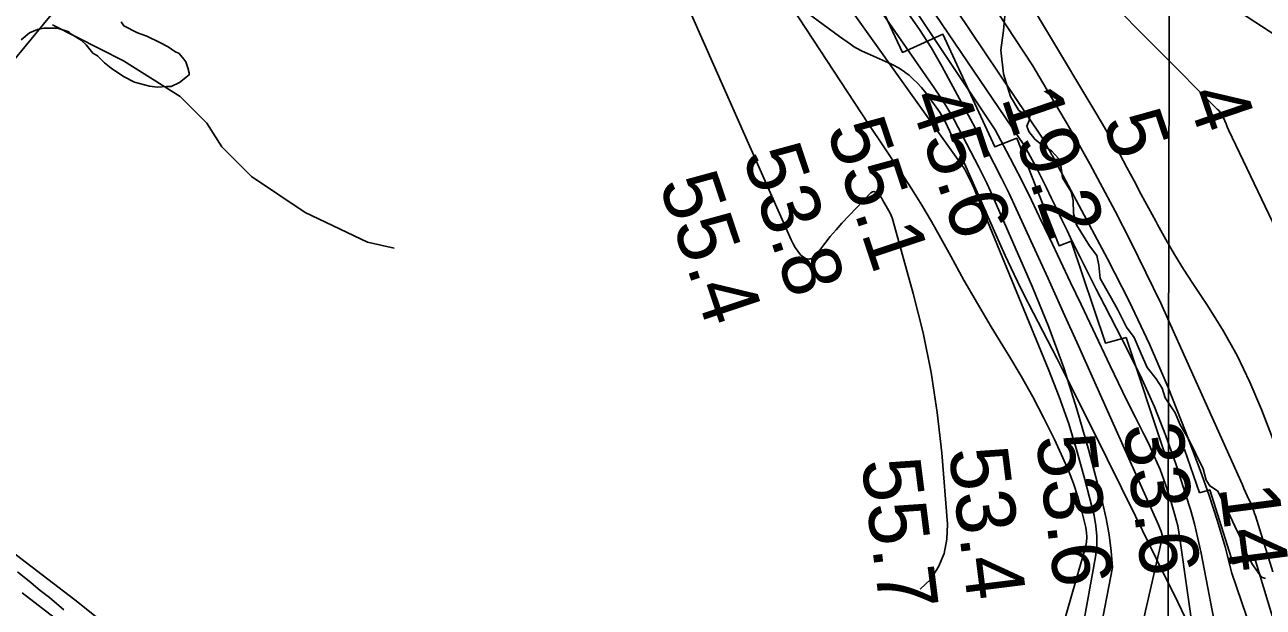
# Model space of a CAD drawing. Extents: x 3180038 to 3217926, y 922069 to 947485.
# Drawn here: x 3206460 to 3207867, y 930020 to 930682 of the extents above; entities that cross this region are included whole.
import ezdxf

# ---------------------------------------------------------------- set-up
doc = ezdxf.new("R2010")
doc.units = 0
for name, color, linetype in [('V-GRID-MAJR', 7, 'Continuous'), ('V-RIVR-EDGE', 7, 'Continuous'), ('V-RIVR-RANG', 7, 'Continuous'), ('V-ROAD-CNTR', 7, 'Continuous'), ('V-RRAP-RVMT', 7, 'Continuous'), ('V-SITE-VEGE', 7, 'Continuous'), ('V-TOPO-DPTH', 7, 'Continuous'), ('V-TOPO-MAJR', 7, 'Continuous'), ('V-TOPO-MINR', 7, 'Continuous'), ('V-TOPO-SHOR', 7, 'Continuous'), ('V-TOPO-WATR', 7, 'Continuous')]:
    doc.layers.add(name, color=color, linetype=linetype)

msp = doc.modelspace()

# ---------------------------------------------------------------- linework, layer by layer
at = {"layer": 'V-GRID-MAJR'}
msp.add_spline([(3207753.6, 927465.8), (3207765.9, 933526.2), (3207778.3, 939589.3), (3207790.6, 945652.4), (3207790.6, 945655)], degree=3, dxfattribs=at)
at = {"layer": 'V-RIVR-EDGE'}
msp.add_lwpolyline([(3207574.5, 930704.9), (3207572.1, 930675.1), (3207569.1, 930652.8), (3207572, 930625.9), (3207579.8, 930600.3), (3207589.3, 930584.6), (3207597.8, 930579), (3207602.1, 930578), (3207601.1, 930573.1), (3207598.7, 930566.5), (3207601, 930560.6), (3207607.6, 930551.8), (3207615.7, 930545.5), (3207626.5, 930538.6), (3207635, 930529.4), (3207637.6, 930519.2), (3207639.2, 930507.8), (3207649, 930492), (3207651, 930482.2), (3207651.6, 930467.4), (3207654.8, 930454.6), (3207669.9, 930430.7), (3207678, 930419.9), (3207680.3, 930408.7), (3207681.9, 930393.6), (3207692.7, 930374.3), (3207701.8, 930358.2), (3207711.9, 930338.2), (3207720.4, 930326.7), (3207728.5, 930308), (3207735.1, 930292.6), (3207745.5, 930279.8), (3207752.4, 930268.9), (3207755.6, 930258.1), (3207767, 930241), (3207772.6, 930227.6), (3207782.4, 930210.8), (3207799, 930177.4), (3207802.2, 930164.6), (3207806.5, 930158), (3207815.3, 930152.4), (3207824.8, 930133.4), (3207837.2, 930107.5), (3207842.7, 930096.3), (3207846.9, 930083.5), (3207854.8, 930068.8), (3207865.2, 930054.3), (3207869.8, 930053)], dxfattribs=at)
at = {"layer": 'V-ROAD-CNTR'}
for points in [[(3206193.1, 930302.3), (3206240.6, 930369.2), (3206352, 930532.3), (3206385.8, 930580), (3206437.6, 930629.2), (3206506.2, 930712.6), (3206578.9, 930814.7), (3206602.4, 930866.1), (3206673.1, 930985.8), (3206729.7, 931098.4), (3206785, 931210.5), (3206847.8, 931306.3), (3206903.1, 931398.9), (3206928.6, 931427), (3206959.3, 931453.9), (3206988.9, 931476)], [(3206193.1, 930302.3), (3206221.7, 930282.3), (3206339.7, 930174), (3206408.5, 930111.7), (3206486.5, 930052)], [(3206486.5, 930052), (3206517.2, 930028.6), (3206622.6, 929944.2), (3206785.6, 929819.3), (3206873, 929762), (3206941.1, 929729.7), (3207058.9, 929684.1), (3207182.8, 929633.4), (3207295.2, 929584.8), (3207362, 929548.8), (3207457.1, 929506.5), (3207541.6, 929483.7), (3207625.1, 929472.3), (3207692.8, 929478.9), (3207764.8, 929483), (3207838, 929490)], [(3206457.4, 930036.6), (3206498.7, 930005), (3206604.1, 929920.6), (3206768.2, 929794.8), (3206858.2, 929735.7), (3206929.3, 929702.1), (3207047.8, 929656.2), (3207171.1, 929605.7), (3207282.1, 929557.8), (3207348.8, 929521.8), (3207447.1, 929478.2), (3207535.6, 929454.2), (3207624.5, 929442.1), (3207695.1, 929449), (3207767.1, 929453.1), (3207795.3, 929455.8)]]:
    msp.add_lwpolyline(points, dxfattribs=at)
at = {"layer": 'V-RRAP-RVMT'}
for points in [[(3207277, 931375.6), (3207241.1, 931216.9), (3207287.6, 931202.8), (3207235.8, 931176.6), (3207249.7, 931150.6), (3207213.7, 931155.1), (3207192.7, 930998.2), (3207209, 930996.1), (3207197.8, 930987.4), (3207272, 930850.6), (3207291.2, 930860.5), (3207360.4, 930737.8), (3207406.7, 930758.9), (3207457.3, 930650.3), (3207503.3, 930671), (3207562.2, 930543), (3207587, 930552.9), (3207635.1, 930430.9), (3207649, 930436.1), (3207687.8, 930320.3), (3207711.3, 930326.5), (3207755.4, 930194.5), (3207777.5, 930199.3), (3207794.5, 930150.2)], [(3207794.5, 930150.2), (3207806.3, 930153.5), (3207832.8, 930069.5), (3207857.5, 930075.8), (3207895.9, 929949.2), (3207911.3, 929884.9), (3207926.4, 929820.4), (3207947.4, 929824.7), (3207960.1, 929709.9), (3207985.5, 929712.4), (3207990.2, 929590), (3208014.8, 929589.3), (3208003.4, 929476.2), (3208012.6, 929474.9), (3207989.5, 929380.3), (3207994.7, 929379)]]:
    msp.add_lwpolyline(points, dxfattribs=at)
at = {"layer": 'V-SITE-VEGE'}
for points in [[(3207348.8, 930695.8), (3207385.9, 930668.6), (3207398.4, 930659.7), (3207401.8, 930657.3), (3207405.2, 930655.3), (3207411.6, 930651.9), (3207417.4, 930649.2), (3207438.1, 930640.2), (3207443.2, 930637.9), (3207447, 930636), (3207452.6, 930632.9), (3207457.9, 930629.5), (3207461.6, 930626.9), (3207464.7, 930624.4), (3207469.9, 930619.8), (3207473.5, 930616.2), (3207478.8, 930610.5), (3207483.7, 930604.4), (3207490.6, 930595.1), (3207495.6, 930588.2), (3207499.2, 930582.8), (3207501.8, 930578.8), (3207505.4, 930572.5), (3207508.6, 930566.1), (3207518.9, 930543.5), (3207529.1, 930520.9), (3207567.6, 930434), (3207574.1, 930419.6), (3207580.8, 930405.2), (3207588, 930390.1), (3207594.5, 930377), (3207606.2, 930354.1), (3207632.8, 930303), (3207641.5, 930285.8), (3207673.9, 930221), (3207722.1, 930123.7), (3207746, 930074.9), (3207769.9, 930026.1), (3207778.6, 930008)], [(3206456.1, 930664.8), (3206465.5, 930672.5), (3206474.8, 930676.3), (3206481.8, 930677.8), (3206497.3, 930677.8), (3206510.5, 930673.8), (3206513.6, 930670.7), (3206524.4, 930664.4), (3206529.9, 930658.9), (3206537.6, 930649.6), (3206543, 930646.4), (3206550.7, 930638.6), (3206558.5, 930632.4), (3206572.4, 930623), (3206584.8, 930616.7), (3206601.9, 930611.9), (3206611.2, 930611.1), (3206621.3, 930611.8), (3206626.7, 930611.8), (3206636.1, 930616.4), (3206647, 930624.9), (3206647, 930627.2), (3206645.5, 930632.7), (3206643.2, 930639.7), (3206640.9, 930642.8), (3206635.5, 930649), (3206630.8, 930651.4), (3206623.1, 930656.9), (3206613.8, 930661.6)], [(3206613.8, 930661.6), (3206599, 930668.7), (3206588.2, 930672.6), (3206572.7, 930680.5), (3206569.6, 930685.1)], [(3206504.7, 930017.4), (3206488.4, 930031.5), (3206477.6, 930039.3), (3206467.6, 930047.9), (3206452.1, 930060.4)]]:
    msp.add_lwpolyline(points, dxfattribs=at)
at = {"layer": 'V-TOPO-DPTH'}
for points in [[(3207255, 931167.4), (3207605.3, 930635.3), (3207624.2, 930603.1), (3207644.3, 930569.3), (3207653.2, 930554), (3207661.9, 930538.6), (3207670.4, 930523.1), (3207678.8, 930507.6), (3207698.7, 930470), (3207716.5, 930435.4), (3207733.9, 930400.6), (3207750.6, 930365.5), (3207766.8, 930330.1), (3207843.4, 930159.1), (3207845.2, 930155), (3207847, 930151), (3207848.9, 930146.9), (3207850.7, 930142.8), (3207852.1, 930139.9), (3207853.2, 930137.3), (3207854.3, 930134.6), (3207855.4, 930132), (3207856.4, 930129.3), (3207857.3, 930126.8), (3207858.3, 930124), (3208059, 929476)], [(3207255, 931167.4), (3207605.3, 930635.3), (3207624.2, 930603.1), (3207644.3, 930569.3), (3207653.2, 930554), (3207661.9, 930538.6), (3207670.4, 930523.1), (3207678.8, 930507.6), (3207698.7, 930470), (3207716.5, 930435.4), (3207733.9, 930400.6), (3207750.6, 930365.5), (3207766.8, 930330.1), (3207843.4, 930159.1), (3207845.2, 930155), (3207847, 930151), (3207848.9, 930146.9), (3207850.7, 930142.8), (3207852.1, 930139.9), (3207853.2, 930137.3), (3207854.3, 930134.6), (3207855.4, 930132), (3207856.4, 930129.3), (3207857.3, 930126.8), (3207858.3, 930124), (3208059, 929476)], [(3207816.5, 929977.1), (3207796.4, 930081.7), (3207792.9, 930098.4), (3207788.9, 930114.9), (3207784.3, 930131.4), (3207779.3, 930147.7), (3207768, 930182), (3207756.3, 930215), (3207743.5, 930247.7), (3207729.1, 930279.6), (3207713.7, 930311.1), (3207686.6, 930363.5), (3207677.3, 930381.5), (3207668.2, 930399.5), (3207659.1, 930417.7), (3207650.2, 930435.8), (3207644.2, 930448), (3207638.3, 930460.1), (3207632.5, 930472.3), (3207626.6, 930484.4), (3207620.8, 930496.6), (3207614.8, 930508.7), (3207608.7, 930520.7), (3207602.3, 930532.5), (3207595.8, 930544.3), (3207263.4, 931034.5)], [(3208027.6, 930144.4), (3207827.6, 930562.5), (3207826.2, 930566), (3207824.8, 930569.4), (3207823.4, 930572.8), (3207821.9, 930576.1), (3207819.8, 930580.5), (3207816.8, 930584.3), (3207814.9, 930585.9), (3207552.8, 930849.8)], [(3208027.6, 930144.4), (3207827.6, 930562.5), (3207826.2, 930566), (3207824.8, 930569.4), (3207823.4, 930572.8), (3207821.9, 930576.1), (3207819.8, 930580.5), (3207816.8, 930584.3), (3207814.9, 930585.9), (3207552.8, 930849.8)]]:
    msp.add_lwpolyline(points, dxfattribs=at)
at = {"layer": 'V-TOPO-MAJR'}
msp.add_lwpolyline([(3207168.3, 931078.6), (3207493.1, 930610), (3207501.4, 930598.3), (3207508.9, 930586.2), (3207515.9, 930573.7), (3207543.9, 930520.1), (3207548.5, 930511), (3207553, 930501.9), (3207557.3, 930492.7), (3207561.4, 930483.4), (3207604.8, 930383.7), (3207623.4, 930338.2), (3207640.5, 930292.2), (3207655.5, 930245.4), (3207669.1, 930198.2), (3207684.6, 930139.1), (3207688.7, 930120.9), (3207692.1, 930102.6), (3207694.4, 930084.1), (3207695.8, 930065.5), (3207589, 929512.6)], dxfattribs=at)
at = {"layer": 'V-TOPO-MINR'}
for points in [[(3206583.4, 932344.8), (3206970.9, 931830.3), (3206981.2, 931816.4), (3206991.5, 931802.3), (3207001.5, 931788.1), (3207011.3, 931773.8), (3207086.5, 931663.2), (3207133.3, 931593.2), (3207179.3, 931522.7), (3207224.2, 931451.4), (3207268.4, 931379.7), (3207340.1, 931261.3), (3207352.8, 931240.2), (3207365.4, 931219.1), (3207378, 931197.9), (3207390.5, 931176.7), (3207420.2, 931126), (3207447.6, 931079.5), (3207475.3, 931033.1), (3207503.1, 930986.9), (3207531.2, 930940.7), (3207574.5, 930870), (3207891.1, 930663.2)], [(3207224.8, 931136), (3207616.4, 930552.9), (3207618.1, 930549.9), (3207619.9, 930546.8), (3207621.6, 930543.7), (3207623.3, 930540.6), (3207624.9, 930537.7), (3207626.7, 930534.5), (3207627.6, 930532.9), (3207629.5, 930529.5), (3207630.8, 930527.3), (3207631.2, 930526.6), (3207690.1, 930415.9), (3207714.6, 930367.8), (3207737.7, 930319.2), (3207758.9, 930269.7), (3207778.9, 930219.7), (3207795.3, 930176.1), (3207805.6, 930147.2), (3207815.2, 930118.1), (3207823.7, 930088.7), (3207831.5, 930059.1), (3207924.4, 929786.1)], [(3207210.4, 931090), (3207562.4, 930562.6), (3207575.5, 930538.2), (3207588.4, 930513.7), (3207600.7, 930489), (3207612.7, 930464), (3207624.5, 930439), (3207636.3, 930414), (3207648.2, 930389), (3207660.1, 930364), (3207693.3, 930294.3), (3207702.8, 930274.7), (3207712.3, 930255.1), (3207722, 930235.6), (3207731.7, 930216.1), (3207736.2, 930207.2), (3207743.3, 930192), (3207749.9, 930176.6), (3207755.7, 930160.9), (3207760.9, 930144.9), (3207766.3, 930126.5), (3207768.2, 930119.6), (3207769.9, 930112.6), (3207771.3, 930105.5), (3207772.4, 930098.4), (3207820.4, 929759.6)], [(3207128.5, 931077.7), (3207522, 930526.1), (3207524.1, 930523.2), (3207526.1, 930520.3), (3207528, 930517.3), (3207529.6, 930514.2), (3207536.3, 930500.9), (3207537.2, 930498.9), (3207538.2, 930496.9), (3207539.9, 930492.8), (3207623.3, 930290.2), (3207635.1, 930259.4), (3207646.1, 930228.4), (3207655.8, 930196.9), (3207664.6, 930165.2), (3207674.9, 930124.5), (3207677, 930112.8), (3207678.2, 930101.1), (3207677.9, 930089.4), (3207676.5, 930077.6), (3207653.5, 929949.6)], [(3207203.1, 931065.9), (3207476.7, 930676.4), (3207489.8, 930655.8), (3207502.1, 930634.6), (3207552.2, 930541.7), (3207561.2, 930524.7), (3207569.9, 930507.6), (3207578.3, 930490.3), (3207586.5, 930472.9), (3207605.3, 930431.6), (3207622.6, 930393.5), (3207639.9, 930355.4), (3207657.1, 930317.2), (3207674.2, 930278.9), (3207748.1, 930113.7), (3207748.9, 930111.9), (3207749.6, 930110), (3207751.1, 930106.3), (3207752.1, 930102.5), (3207752.4, 930098.6), (3207605, 929456.4)], [(3207113.6, 931034.6), (3207418.4, 930569.8), (3207456.2, 930513.3), (3207468, 930495.2), (3207479.4, 930476.9), (3207490.3, 930458.2), (3207500.9, 930439.4), (3207512.1, 930418.9), (3207527.1, 930391.9), (3207542.4, 930365.1), (3207558.2, 930338.6), (3207574.3, 930312.3), (3207578.1, 930306.1), (3207592.1, 930282.7), (3207605.5, 930259.1), (3207617.9, 930235), (3207629.9, 930210.6), (3207639.4, 930190.1), (3207645.7, 930175.5), (3207651.4, 930160.8), (3207656.3, 930145.7), (3207660.6, 930130.5), (3207665.5, 930110.8), (3207666.5, 930105.2), (3207666.8, 930099.7), (3207666.3, 930094.1), (3207665.2, 930088.6), (3207628.7, 929962)], [(3207263.4, 931034.5), (3207595.8, 930544.3), (3207602.3, 930532.5), (3207608.7, 930520.7), (3207614.8, 930508.7), (3207620.8, 930496.6), (3207626.6, 930484.4), (3207632.5, 930472.3), (3207638.3, 930460.1), (3207644.2, 930448), (3207650.2, 930435.8), (3207659.1, 930417.7), (3207668.2, 930399.5), (3207677.3, 930381.5), (3207686.6, 930363.5), (3207713.7, 930311.1), (3207729.1, 930279.6), (3207743.5, 930247.7), (3207756.3, 930215), (3207768, 930182), (3207779.3, 930147.7), (3207784.3, 930131.4), (3207788.9, 930114.9), (3207792.9, 930098.4), (3207796.4, 930081.7), (3207816.5, 929977.1)], [(3207092.8, 930975.6), (3207330.7, 930437.6), (3207333, 930433.1), (3207335.5, 930428.7), (3207338.4, 930424.6), (3207341.6, 930420.6), (3207343.3, 930418.8), (3207347.3, 930416.3), (3207351.3, 930415.4), (3207355.2, 930416.7), (3207359, 930419.6), (3207363.2, 930425.5), (3207369.2, 930433.5), (3207375.3, 930441.3), (3207381.8, 930448.9), (3207388.5, 930456.3), (3207421.4, 930491.1), (3207423.1, 930492.1), (3207424.9, 930492.6), (3207428.5, 930491.1), (3207430.2, 930489.2), (3207431.8, 930487.2), (3207433.3, 930485.1), (3207434.7, 930482.9), (3207441.9, 930470.3), (3207443.2, 930467.8), (3207444.4, 930465.2), (3207445.4, 930462.6), (3207446.2, 930459.9), (3207469.6, 930376.5), (3207480.7, 930331.8), (3207490, 930286.8), (3207496.8, 930241.4), (3207501.8, 930195.6), (3207508.3, 930114.7), (3207507.7, 930097.7), (3207504.7, 930081.4), (3207498.2, 930066.2), (3207489.3, 930051.7), (3207477.2, 930040.9)], [(3207552.8, 930849.8), (3207814.9, 930585.9), (3207816.8, 930584.3), (3207819.8, 930580.5), (3207821.9, 930576.1), (3207823.4, 930572.8), (3207824.8, 930569.4), (3207826.2, 930566), (3207827.6, 930562.5), (3208027.6, 930144.4)], [(3207583.6, 930737.7), (3207620.8, 930675.1), (3207678.1, 930579.9), (3207686.9, 930565), (3207695.5, 930550), (3207704, 930534.9), (3207712.3, 930519.7), (3207720.5, 930504.4), (3207728.6, 930489.1), (3207736.8, 930473.9), (3207745, 930458.6), (3207747.1, 930454.8), (3207756.6, 930437.8), (3207766.4, 930421), (3207776.6, 930404.4), (3207787.2, 930388.1), (3207803.1, 930364.2), (3207820.9, 930335.6), (3207837.4, 930306.2), (3207851.9, 930275.9), (3207865, 930244.8), (3207889.6, 930181)]]:
    msp.add_lwpolyline(points, dxfattribs=at)
at = {"layer": 'V-TOPO-SHOR'}
msp.add_lwpolyline([(3206491.6, 930681.6), (3206572.6, 930641), (3206636.8, 930600.5), (3206667.2, 930570.1), (3206684.1, 930543.1), (3206717.9, 930509.3), (3206778.7, 930468.7), (3206849.6, 930435), (3206880, 930428.2)], dxfattribs=at)
at = {"layer": 'V-TOPO-WATR'}
msp.add_lwpolyline([(3207255, 931167.4), (3207605.3, 930635.3), (3207624.2, 930603.1), (3207644.3, 930569.3), (3207653.2, 930554), (3207661.9, 930538.6), (3207670.4, 930523.1), (3207678.8, 930507.6), (3207698.7, 930470), (3207716.5, 930435.4), (3207733.9, 930400.6), (3207750.6, 930365.5), (3207766.8, 930330.1), (3207843.4, 930159.1), (3207845.2, 930155), (3207847, 930151), (3207848.9, 930146.9), (3207850.7, 930142.8), (3207852.1, 930139.9), (3207853.2, 930137.3), (3207854.3, 930134.6), (3207855.4, 930132), (3207856.4, 930129.3), (3207857.3, 930126.8), (3207858.3, 930124), (3208059, 929476)], dxfattribs=at)

# ---------------------------------------------------------------- texts
at = {"layer": 'V-RIVR-RANG'}
for s, rotation, p in [('45.6', 288.5183, (3207464, 930599.2)), ('19.2', 288.7614, (3207569.2, 930598.9)), ('4', 288.7614, (3207779.3, 930602.2)), ('55.1', 288.5183, (3207370.6, 930563.2)), ('5', 288.7614, (3207683.9, 930572)), ('53.8', 288.5183, (3207275.1, 930533.5)), ('55.4', 288.5183, (3207180.3, 930501.5)), ('33.6', 277.1583, (3207707.9, 930226.3)), ('53.6', 277.1583, (3207608.7, 930213.6)), ('53.4', 277.1583, (3207509.7, 930199.1)), ('55.7', 277.1583, (3207410.5, 930186.4)), ('14', 277.4197, (3207817.2, 930156.9))]:
    msp.add_text(s, height=67, rotation=rotation, dxfattribs=at).set_placement(p)

doc.saveas('drawing.dxf')
